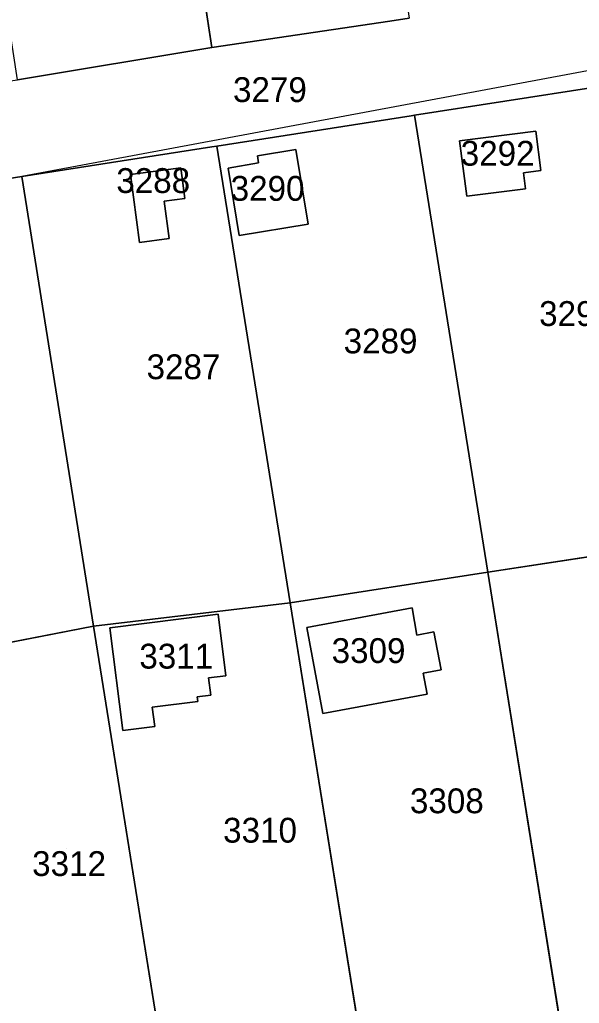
# Model space of a CAD drawing. Extents: x -262715 to -259381, y -1237238 to -1231182.
# Drawn here: x -260373.1 to -260328, y -1234465.1 to -1234385.8 of the extents above; entities that cross this region are included whole.
import ezdxf

# ---------------------------------------------------------------- set-up
doc = ezdxf.new("R2010")
doc.units = 0
for name, color, linetype in [('body_kn', 7, 'Continuous'), ('kladpar_druhypozemkov', 7, 'Continuous'), ('kladpar_hranice', 7, 'Continuous'), ('kladpar_parcelnecisla', 7, 'Continuous'), ('kladpar_plochy', 7, 'Continuous'), ('zappar_hrandruhpozemk', 7, 'Continuous')]:
    doc.layers.add(name, color=color, linetype=linetype)

msp = doc.modelspace()

# ---------------------------------------------------------------- linework, layer by layer
at = {"layer": 'body_kn'}
for p, q in [((-260343.29, -1234385.89), (-260343.29, -1234385.89)), ((-260357.62, -1234388), (-260357.62, -1234388)), ((-260341.57, -1234393.52), (-260341.57, -1234393.52)), ((-260341.57, -1234393.52), (-260341.57, -1234393.52)), ((-260341.29, -1234393.48), (-260341.29, -1234393.48)), ((-260331.52, -1234394.76), (-260331.52, -1234394.76)), ((-260331.52, -1234394.76), (-260331.52, -1234394.76)), ((-260337.67, -1234395.55), (-260337.67, -1234395.55)), ((-260357.62, -1234396.02), (-260357.62, -1234396.02)), ((-260357.62, -1234396.02), (-260357.62, -1234396.02)), ((-260357.23, -1234395.96), (-260357.23, -1234395.96)), ((-260350.85, -1234396.23), (-260350.85, -1234396.23)), ((-260350.85, -1234396.23), (-260350.85, -1234396.23)), ((-260353.96, -1234396.74), (-260353.96, -1234396.74)), ((-260360.12, -1234397.71), (-260360.12, -1234397.71)), ((-260356.3, -1234397.73), (-260356.3, -1234397.73)), ((-260353.86, -1234397.32), (-260353.86, -1234397.32)), ((-260331.11, -1234397.93), (-260331.11, -1234397.93)), ((-260372.94, -1234398.4), (-260372.94, -1234398.4)), ((-260364.18, -1234398.25), (-260364.18, -1234398.25)), ((-260364.18, -1234398.25), (-260364.18, -1234398.25)), ((-260332.52, -1234398.11), (-260332.52, -1234398.11)), ((-260332.35, -1234399.4), (-260332.35, -1234399.4)), ((-260361.47, -1234400.41), (-260361.47, -1234400.41)), ((-260359.79, -1234400.19), (-260359.79, -1234400.19)), ((-260337.09, -1234400.01), (-260337.09, -1234400.01)), ((-260349.87, -1234402.25), (-260349.87, -1234402.25)), ((-260361.07, -1234403.4), (-260361.07, -1234403.4)), ((-260355.42, -1234403.16), (-260355.42, -1234403.16)), ((-260363.45, -1234403.72), (-260363.45, -1234403.72)), ((-260335.39, -1234430.32), (-260335.39, -1234430.32)), ((-260351.32, -1234432.78), (-260351.32, -1234432.78)), ((-260357.11, -1234433.7), (-260357.11, -1234433.7)), ((-260357.11, -1234433.7), (-260357.11, -1234433.7)), ((-260341.49, -1234433.18), (-260341.49, -1234433.18)), ((-260341.49, -1234433.18), (-260341.49, -1234433.18)), ((-260367.15, -1234434.65), (-260367.15, -1234434.65)), ((-260365.85, -1234434.8), (-260365.85, -1234434.8)), ((-260349.98, -1234434.76), (-260349.98, -1234434.76)), ((-260339.73, -1234435.12), (-260339.73, -1234435.12)), ((-260341.12, -1234435.38), (-260341.12, -1234435.38)), ((-260340.59, -1234438.45), (-260340.59, -1234438.45)), ((-260339.16, -1234438.18), (-260339.16, -1234438.18)), ((-260357.89, -1234438.83), (-260357.89, -1234438.83)), ((-260356.49, -1234438.66), (-260356.49, -1234438.66)), ((-260358.8, -1234440.36), (-260358.8, -1234440.36)), ((-260358.75, -1234440.74), (-260358.75, -1234440.74)), ((-260357.71, -1234440.22), (-260357.71, -1234440.22)), ((-260340.27, -1234440.15), (-260340.27, -1234440.15)), ((-260362.42, -1234441.2), (-260362.42, -1234441.2)), ((-260348.69, -1234441.71), (-260348.69, -1234441.71)), ((-260364.8, -1234443.06), (-260364.8, -1234443.06)), ((-260362.23, -1234442.74), (-260362.23, -1234442.74))]:
    msp.add_line(p, q, dxfattribs=at)
at = {"layer": 'kladpar_druhypozemkov'}
for p, q in [((-260352.27, -1234390.21), (-260352.27, -1234390.21)), ((-260333.32, -1234395.98), (-260333.32, -1234395.98)), ((-260362, -1234398.62), (-260362, -1234398.62)), ((-260353.41, -1234398.28), (-260353.41, -1234398.28)), ((-260328.68, -1234408.59), (-260328.68, -1234408.59)), ((-260343.81, -1234410.46), (-260343.81, -1234410.46)), ((-260359.72, -1234413.4), (-260359.72, -1234413.4)), ((-260345.1, -1234435.18), (-260345.1, -1234435.18)), ((-260361.45, -1234435.91), (-260361.45, -1234435.91)), ((-260338.79, -1234447.86), (-260338.79, -1234447.86)), ((-260354.01, -1234450.37), (-260354.01, -1234450.37)), ((-260369.33, -1234452.57), (-260369.33, -1234452.57))]:
    msp.add_line(p, q, dxfattribs=at)
at = {"layer": 'kladpar_hranice'}
for points in [[(-260347.37, -1234348.55), (-260341.72, -1234385.65), (-260343.29, -1234385.89), (-260357.62, -1234388), (-260363.27, -1234350.83)], [(-260363.27, -1234350.83), (-260357.62, -1234388), (-260373.27, -1234390.63), (-260379.04, -1234353.13)], [(-260277.93, -1234383.98), (-260293.92, -1234386.38), (-260309.59, -1234388.55), (-260325.48, -1234391.02), (-260326.75, -1234391.22), (-260341.29, -1234393.48), (-260341.57, -1234393.52), (-260357.23, -1234395.96), (-260357.62, -1234396.02), (-260372.94, -1234398.4), (-260388.62, -1234400.88), (-260404.29, -1234403.29), (-260420.21, -1234405.77), (-260430.71, -1234407.19), (-260432.1, -1234399.27), (-260421.21, -1234397.7), (-260405.52, -1234395.48), (-260389.51, -1234392.94), (-260373.27, -1234390.63), (-260357.62, -1234388), (-260343.29, -1234385.89), (-260341.72, -1234385.65)], [(-260326.75, -1234391.22), (-260325.48, -1234391.02), (-260319.95, -1234427.94), (-260335.39, -1234430.32), (-260341.29, -1234393.48), (-260326.75, -1234391.22)], [(-260341.57, -1234393.52), (-260341.29, -1234393.48), (-260335.39, -1234430.32), (-260351.32, -1234432.78), (-260357.23, -1234395.96), (-260341.57, -1234393.52)], [(-260331.52, -1234394.76), (-260331.11, -1234397.93), (-260332.52, -1234398.11), (-260332.35, -1234399.4), (-260337.09, -1234400.01), (-260337.67, -1234395.55), (-260331.52, -1234394.76)], [(-260331.11, -1234397.93), (-260331.52, -1234394.76), (-260337.67, -1234395.55), (-260337.09, -1234400.01), (-260332.35, -1234399.4), (-260332.52, -1234398.11), (-260331.11, -1234397.93)], [(-260357.62, -1234396.02), (-260357.23, -1234395.96), (-260351.32, -1234432.78), (-260367.15, -1234434.65), (-260372.94, -1234398.4), (-260357.62, -1234396.02)], [(-260350.85, -1234396.23), (-260349.87, -1234402.25), (-260355.42, -1234403.16), (-260356.3, -1234397.73), (-260353.86, -1234397.32), (-260353.96, -1234396.74), (-260350.85, -1234396.23)], [(-260349.87, -1234402.25), (-260350.85, -1234396.23), (-260353.96, -1234396.74), (-260353.86, -1234397.32), (-260356.3, -1234397.73), (-260355.42, -1234403.16), (-260349.87, -1234402.25)], [(-260364.18, -1234398.25), (-260360.12, -1234397.71), (-260359.79, -1234400.19), (-260361.47, -1234400.41), (-260361.07, -1234403.4), (-260363.45, -1234403.72), (-260364.18, -1234398.25)], [(-260360.12, -1234397.71), (-260364.18, -1234398.25), (-260363.45, -1234403.72), (-260361.07, -1234403.4), (-260361.47, -1234400.41), (-260359.79, -1234400.19), (-260360.12, -1234397.71)], [(-260388.62, -1234400.88), (-260372.94, -1234398.4), (-260367.15, -1234434.65), (-260383.15, -1234437.78), (-260388.62, -1234400.88)], [(-260329.52, -1234466.94), (-260335.39, -1234430.32), (-260319.95, -1234427.94), (-260314.47, -1234464.52), (-260329.52, -1234466.94)], [(-260345.42, -1234469.49), (-260351.32, -1234432.78), (-260335.39, -1234430.32), (-260329.52, -1234466.94), (-260330.01, -1234467.02), (-260345.42, -1234469.49)], [(-260361.19, -1234471.89), (-260367.15, -1234434.65), (-260351.32, -1234432.78), (-260345.42, -1234469.49), (-260346, -1234469.58), (-260361.19, -1234471.89)], [(-260357.11, -1234433.7), (-260356.49, -1234438.66), (-260357.89, -1234438.83), (-260357.71, -1234440.22), (-260358.8, -1234440.36), (-260358.75, -1234440.74), (-260362.42, -1234441.2), (-260362.23, -1234442.74), (-260364.8, -1234443.06), (-260365.85, -1234434.8), (-260357.11, -1234433.7)], [(-260356.49, -1234438.66), (-260357.11, -1234433.7), (-260365.85, -1234434.8), (-260364.8, -1234443.06), (-260362.23, -1234442.74), (-260362.42, -1234441.2), (-260358.75, -1234440.74), (-260358.8, -1234440.36), (-260357.71, -1234440.22), (-260357.89, -1234438.83), (-260356.49, -1234438.66)], [(-260341.49, -1234433.18), (-260341.12, -1234435.38), (-260339.73, -1234435.12), (-260339.16, -1234438.18), (-260340.59, -1234438.45), (-260340.27, -1234440.15), (-260348.69, -1234441.71), (-260349.98, -1234434.76), (-260341.49, -1234433.18)], [(-260341.12, -1234435.38), (-260341.49, -1234433.18), (-260349.98, -1234434.76), (-260348.69, -1234441.71), (-260340.27, -1234440.15), (-260340.59, -1234438.45), (-260339.16, -1234438.18), (-260339.73, -1234435.12), (-260341.12, -1234435.38)], [(-260377.71, -1234474.64), (-260383.15, -1234437.78), (-260367.15, -1234434.65), (-260361.19, -1234471.89), (-260361.76, -1234471.98), (-260377.14, -1234474.54), (-260377.71, -1234474.64)]]:
    msp.add_lwpolyline(points, dxfattribs=at)
at = {"layer": 'kladpar_plochy'}
for p, q in [((-260357.62, -1234388), (-260363.27, -1234350.83)), ((-260363.27, -1234350.83), (-260357.62, -1234388)), ((-260343.29, -1234385.89), (-260357.62, -1234388)), ((-260341.72, -1234385.65), (-260343.29, -1234385.89)), ((-260357.62, -1234388), (-260373.27, -1234390.63)), ((-260341.29, -1234393.48), (-260326.75, -1234391.22)), ((-260357.23, -1234395.96), (-260341.57, -1234393.52)), ((-260341.57, -1234393.52), (-260341.29, -1234393.48)), ((-260341.29, -1234393.48), (-260335.39, -1234430.32)), ((-260335.39, -1234430.32), (-260341.29, -1234393.48)), ((-260331.52, -1234394.76), (-260337.67, -1234395.55)), ((-260331.11, -1234397.93), (-260331.52, -1234394.76)), ((-260337.67, -1234395.55), (-260337.09, -1234400.01)), ((-260372.94, -1234398.4), (-260357.62, -1234396.02)), ((-260357.62, -1234396.02), (-260357.23, -1234395.96)), ((-260357.23, -1234395.96), (-260351.32, -1234432.78)), ((-260351.32, -1234432.78), (-260357.23, -1234395.96)), ((-260350.85, -1234396.23), (-260353.96, -1234396.74)), ((-260349.87, -1234402.25), (-260350.85, -1234396.23)), ((-260353.96, -1234396.74), (-260353.86, -1234397.32)), ((-260360.12, -1234397.71), (-260364.18, -1234398.25)), ((-260359.79, -1234400.19), (-260360.12, -1234397.71)), ((-260353.86, -1234397.32), (-260356.3, -1234397.73)), ((-260356.3, -1234397.73), (-260355.42, -1234403.16)), ((-260332.52, -1234398.11), (-260331.11, -1234397.93)), ((-260388.62, -1234400.88), (-260372.94, -1234398.4)), ((-260372.94, -1234398.4), (-260367.15, -1234434.65)), ((-260367.15, -1234434.65), (-260372.94, -1234398.4)), ((-260364.18, -1234398.25), (-260363.45, -1234403.72)), ((-260332.35, -1234399.4), (-260332.52, -1234398.11)), ((-260337.09, -1234400.01), (-260332.35, -1234399.4)), ((-260361.47, -1234400.41), (-260359.79, -1234400.19)), ((-260361.07, -1234403.4), (-260361.47, -1234400.41)), ((-260355.42, -1234403.16), (-260349.87, -1234402.25)), ((-260363.45, -1234403.72), (-260361.07, -1234403.4)), ((-260335.39, -1234430.32), (-260319.95, -1234427.94)), ((-260319.95, -1234427.94), (-260335.39, -1234430.32)), ((-260351.32, -1234432.78), (-260335.39, -1234430.32)), ((-260335.39, -1234430.32), (-260351.32, -1234432.78)), ((-260329.52, -1234466.94), (-260335.39, -1234430.32)), ((-260335.39, -1234430.32), (-260329.52, -1234466.94)), ((-260367.15, -1234434.65), (-260351.32, -1234432.78)), ((-260351.32, -1234432.78), (-260367.15, -1234434.65)), ((-260345.42, -1234469.49), (-260351.32, -1234432.78)), ((-260351.32, -1234432.78), (-260345.42, -1234469.49)), ((-260357.11, -1234433.7), (-260365.85, -1234434.8)), ((-260356.49, -1234438.66), (-260357.11, -1234433.7)), ((-260341.49, -1234433.18), (-260349.98, -1234434.76)), ((-260341.12, -1234435.38), (-260341.49, -1234433.18)), ((-260367.15, -1234434.65), (-260383.15, -1234437.78)), ((-260361.19, -1234471.89), (-260367.15, -1234434.65)), ((-260365.85, -1234434.8), (-260364.8, -1234443.06)), ((-260349.98, -1234434.76), (-260348.69, -1234441.71)), ((-260339.73, -1234435.12), (-260341.12, -1234435.38)), ((-260339.16, -1234438.18), (-260339.73, -1234435.12)), ((-260340.59, -1234438.45), (-260339.16, -1234438.18)), ((-260340.27, -1234440.15), (-260340.59, -1234438.45)), ((-260357.89, -1234438.83), (-260356.49, -1234438.66)), ((-260357.71, -1234440.22), (-260357.89, -1234438.83)), ((-260362.42, -1234441.2), (-260358.75, -1234440.74)), ((-260358.8, -1234440.36), (-260357.71, -1234440.22)), ((-260358.75, -1234440.74), (-260358.8, -1234440.36)), ((-260348.69, -1234441.71), (-260340.27, -1234440.15)), ((-260362.23, -1234442.74), (-260362.42, -1234441.2)), ((-260364.8, -1234443.06), (-260362.23, -1234442.74))]:
    msp.add_line(p, q, dxfattribs=at)
msp.add_lwpolyline([(-260277.93, -1234383.98), (-260293.92, -1234386.38), (-260309.59, -1234388.55), (-260325.48, -1234391.02), (-260326.75, -1234391.22), (-260341.29, -1234393.48), (-260341.57, -1234393.52), (-260357.23, -1234395.96), (-260357.62, -1234396.02), (-260372.94, -1234398.4), (-260388.62, -1234400.88), (-260404.29, -1234403.29), (-260420.21, -1234405.77), (-260430.71, -1234407.19), (-260432.1, -1234399.27), (-260421.21, -1234397.7), (-260405.52, -1234395.48), (-260389.51, -1234392.94), (-260373.27, -1234390.63), (-260357.62, -1234388), (-260343.29, -1234385.89), (-260341.72, -1234385.65)], dxfattribs=at)
for points in [[(-260331.52, -1234394.76), (-260331.11, -1234397.93), (-260332.52, -1234398.11), (-260332.35, -1234399.4), (-260337.09, -1234400.01), (-260337.67, -1234395.55)], [(-260350.85, -1234396.23), (-260349.87, -1234402.25), (-260355.42, -1234403.16), (-260356.3, -1234397.73), (-260353.86, -1234397.32), (-260353.96, -1234396.74)], [(-260364.18, -1234398.25), (-260360.12, -1234397.71), (-260359.79, -1234400.19), (-260361.47, -1234400.41), (-260361.07, -1234403.4), (-260363.45, -1234403.72)], [(-260357.11, -1234433.7), (-260356.49, -1234438.66), (-260357.89, -1234438.83), (-260357.71, -1234440.22), (-260358.8, -1234440.36), (-260358.75, -1234440.74), (-260362.42, -1234441.2), (-260362.23, -1234442.74), (-260364.8, -1234443.06), (-260365.85, -1234434.8)], [(-260341.49, -1234433.18), (-260341.12, -1234435.38), (-260339.73, -1234435.12), (-260339.16, -1234438.18), (-260340.59, -1234438.45), (-260340.27, -1234440.15), (-260348.69, -1234441.71), (-260349.98, -1234434.76)], [(-260377.71, -1234474.64), (-260383.15, -1234437.78), (-260367.15, -1234434.65), (-260361.19, -1234471.89), (-260361.76, -1234471.98), (-260377.14, -1234474.54)]]:
    msp.add_lwpolyline(points, close=True, dxfattribs=at)
at = {"layer": 'zappar_hrandruhpozemk'}
msp.add_line((-260278.56, -1234380.76), (-260372.94, -1234398.4), dxfattribs=at)

# ---------------------------------------------------------------- texts
at = {"layer": 'kladpar_parcelnecisla'}
for s, p in [('3279', (-260355.922, -1234392.41)), ('3292', (-260337.576, -1234397.54)), ('3288', (-260365.324, -1234399.74)), ('3290', (-260356.11, -1234400.37)), ('3291', (-260331.26, -1234410.46)), ('3289', (-260347.01, -1234412.67)), ('3287', (-260362.883, -1234414.75)), ('3311', (-260363.466, -1234438.08)), ('3309', (-260347.976, -1234437.63)), ('3308', (-260341.67, -1234449.74)), ('3310', (-260356.717, -1234452.11)), ('3312', (-260372.102, -1234454.8))]:
    msp.add_text(s, height=2, dxfattribs=at).set_placement(p)

doc.saveas('drawing.dxf')
